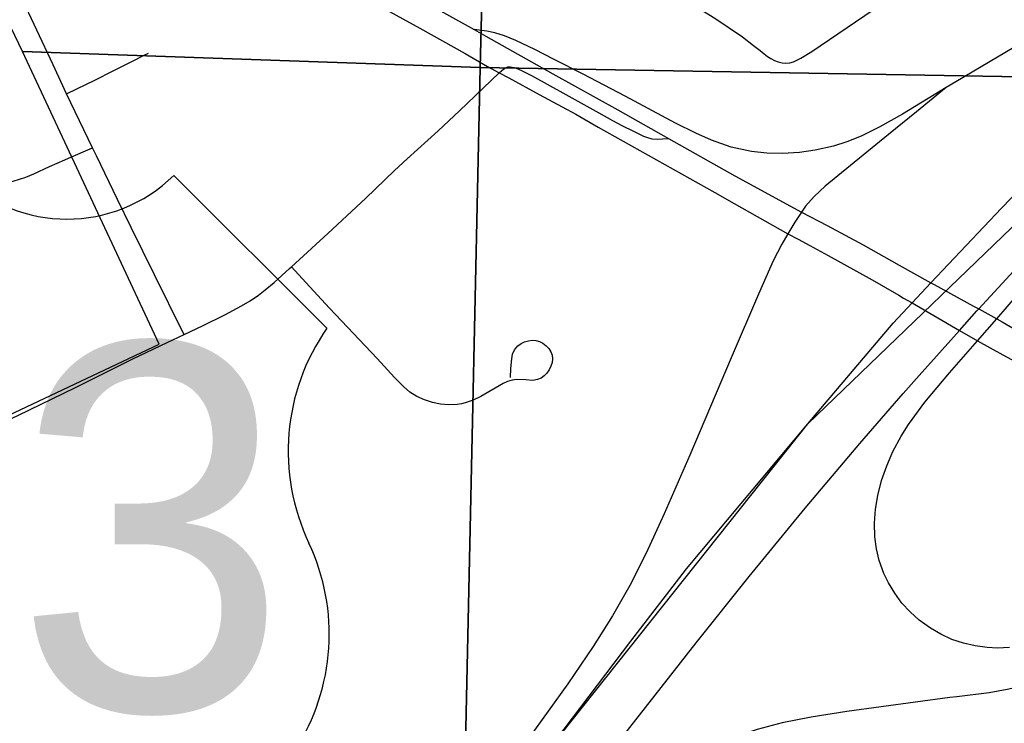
# Model space of a CAD drawing. Extents: x 0 to 34, y 0 to 22.
# Drawn here: x 4.2921 to 4.6459, y 16.7333 to 16.986 of the extents above; entities that cross this region are included whole.
import ezdxf

# ---------------------------------------------------------------- set-up
doc = ezdxf.new("R2010")
doc.units = 0
for name, color, linetype in [('GM_X_City_Street', 7, 'Continuous'), ('GM_X_Corporation', 7, 'Continuous'), ('GM_X_County_Road', 7, 'Continuous'), ('GM_X_Interchange_Ramps', 7, 'Continuous'), ('GM_X_Interstate_Route', 7, 'Continuous'), ('GM_X_US_Route', 7, 'Continuous'), ('GM_X_US_Shield', 7, 'Continuous'), ('SH_Text', 7, 'Continuous')]:
    doc.layers.add(name, color=color, linetype=linetype)

msp = doc.modelspace()

# ---------------------------------------------------------------- linework, layer by layer
at = {"layer": 'GM_X_City_Street'}
for points in [[(4.514610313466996, 17.001681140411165), (4.527050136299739, 16.995175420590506), (4.536581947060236, 16.989831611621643), (4.541931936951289, 16.986588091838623), (4.551762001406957, 16.97982756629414), (4.555738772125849, 16.97672695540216), (4.558124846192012, 16.97490011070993), (4.559634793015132, 16.973707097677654), (4.560759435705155, 16.972812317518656), (4.562002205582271, 16.97202315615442), (4.563307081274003, 16.971358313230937), (4.564655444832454, 16.97084257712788), (4.566034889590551, 16.970513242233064), (4.567420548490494, 16.97041383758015), (4.5687999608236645, 16.97055050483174), (4.570160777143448, 16.970923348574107), (4.57283268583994, 16.972172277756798), (4.576753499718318, 16.974589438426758), (4.5987686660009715, 16.989564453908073)], [(4.30897415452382, 16.959428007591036), (4.316107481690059, 16.96285175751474), (4.318903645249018, 16.964193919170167), (4.325887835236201, 16.96771705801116), (4.3328657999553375, 16.97124645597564), (4.337022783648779, 16.973340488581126), (4.338408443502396, 16.973992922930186)], [(4.145522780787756, 16.863128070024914), (4.153650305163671, 16.867129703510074), (4.167519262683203, 16.873964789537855), (4.181518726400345, 16.88058857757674), (4.187042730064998, 16.883390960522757), (4.196580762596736, 16.888517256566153), (4.201949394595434, 16.89158681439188), (4.212568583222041, 16.89791859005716), (4.2207396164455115, 16.902280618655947), (4.2373860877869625, 16.910526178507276), (4.2555673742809, 16.91916324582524), (4.261190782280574, 16.92160520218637), (4.265515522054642, 16.923028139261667), (4.2714371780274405, 16.924457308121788), (4.283671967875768, 16.926569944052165), (4.289773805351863, 16.927974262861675), (4.294253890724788, 16.92940339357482), (4.297161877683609, 16.93062750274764), (4.302766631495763, 16.93324968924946), (4.308290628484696, 16.93566060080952), (4.309626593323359, 16.936238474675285), (4.318269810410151, 16.93996047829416)], [(4.4684922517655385, 16.857486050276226), (4.4685419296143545, 16.860742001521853), (4.468933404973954, 16.864252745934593), (4.469157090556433, 16.86581862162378), (4.4699213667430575, 16.867409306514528), (4.471120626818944, 16.868906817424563), (4.472239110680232, 16.869695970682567), (4.4735066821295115, 16.870298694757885), (4.474867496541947, 16.870702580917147), (4.476240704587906, 16.870870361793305), (4.477589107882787, 16.87077092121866), (4.478831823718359, 16.870379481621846), (4.480074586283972, 16.86980158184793), (4.481236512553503, 16.868826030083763), (4.482218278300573, 16.867862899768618), (4.4829639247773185, 16.866738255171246), (4.4834237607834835, 16.865489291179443), (4.483585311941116, 16.86417819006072), (4.483429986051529, 16.86285467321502), (4.482970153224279, 16.861562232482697), (4.482299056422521, 16.860288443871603), (4.4814726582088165, 16.859070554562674), (4.480553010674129, 16.85807012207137), (4.479453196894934, 16.857287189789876), (4.478216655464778, 16.85677146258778), (4.476526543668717, 16.856429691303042), (4.473910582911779, 16.856647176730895), (4.47068568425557, 16.85674662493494), (4.4690079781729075, 16.85655397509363), (4.4673489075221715, 16.85607551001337), (4.465845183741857, 16.85535473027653), (4.457748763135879, 16.850694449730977), (4.455033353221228, 16.849364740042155), (4.452212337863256, 16.848339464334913), (4.4507956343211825, 16.848003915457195), (4.44934780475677, 16.847836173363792), (4.446321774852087, 16.84769325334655), (4.443345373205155, 16.847892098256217), (4.440412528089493, 16.848488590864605), (4.43756042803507, 16.849433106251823), (4.4348388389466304, 16.85069448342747), (4.432322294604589, 16.85228517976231), (4.429992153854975, 16.85420519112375), (4.4267299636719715, 16.857436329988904), (4.420491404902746, 16.864364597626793), (4.403372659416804, 16.882452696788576), (4.3949406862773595, 16.891580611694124), (4.389721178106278, 16.897228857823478)]]:
    msp.add_lwpolyline(points, dxfattribs=at)
at = {"layer": 'GM_X_Corporation'}
for points in [[(4.758233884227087, 17.90528529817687), (4.982391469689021, 17.899942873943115), (5.488569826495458, 17.886055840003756), (5.478378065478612, 16.951182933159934), (4.457578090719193, 16.9688367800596), (4.468901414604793, 17.41819043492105), (4.475739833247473, 17.912768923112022)], [(4.152294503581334, 17.42100722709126), (4.468901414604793, 17.41819043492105), (4.457578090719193, 16.9688367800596), (4.293162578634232, 16.974556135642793), (4.078871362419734, 17.421629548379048)], [(4.457578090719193, 16.9688367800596), (4.4353868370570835, 15.947719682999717), (3.4215629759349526, 15.950467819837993), (3.4340728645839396, 16.440721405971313), (4.342187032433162, 16.869452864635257), (4.293162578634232, 16.974556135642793)], [(4.457578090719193, 16.9688367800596), (5.478378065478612, 16.951182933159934), (5.45088919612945, 15.931256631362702), (4.4353868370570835, 15.947719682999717)]]:
    msp.add_lwpolyline(points, close=True, dxfattribs=at)
at = {"layer": 'GM_X_County_Road'}
for points in [[(4.30897415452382, 16.959428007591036), (4.304083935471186, 16.969835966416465), (4.292371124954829, 16.99477151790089), (4.287160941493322, 17.00622853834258)], [(4.4644035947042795, 16.96697766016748), (4.466006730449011, 16.96834464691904), (4.4666840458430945, 16.968742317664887), (4.467479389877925, 16.969028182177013), (4.468330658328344, 16.96905921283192), (4.46980954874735, 16.968798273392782), (4.471046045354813, 16.968319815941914), (4.472642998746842, 16.967679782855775), (4.476023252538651, 16.965933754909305), (4.4883760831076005, 16.959167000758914), (4.5002566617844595, 16.95260537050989), (4.505066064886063, 16.949852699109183), (4.50847738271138, 16.94803829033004), (4.5126219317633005, 16.946000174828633), (4.516288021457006, 16.944191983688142), (4.517673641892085, 16.94367006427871), (4.519264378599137, 16.943278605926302), (4.521252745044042, 16.943104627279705), (4.523123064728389, 16.943166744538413), (4.52518601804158, 16.943390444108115)], [(4.389721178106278, 16.897228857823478), (4.402788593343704, 16.909215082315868), (4.416433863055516, 16.921922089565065), (4.426729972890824, 16.93185161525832), (4.431321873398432, 16.9360644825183), (4.4424319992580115, 16.94604369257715), (4.450149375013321, 16.953220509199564), (4.458618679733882, 16.96139774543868), (4.4644035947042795, 16.96697766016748)], [(4.318269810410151, 16.93996047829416), (4.310533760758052, 16.956109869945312), (4.30897415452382, 16.959428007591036)], [(4.351183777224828, 16.872951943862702), (4.350761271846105, 16.87380321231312), (4.340552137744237, 16.894364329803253), (4.332213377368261, 16.91134019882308), (4.327242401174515, 16.921449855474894), (4.319649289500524, 16.93707730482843), (4.318269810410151, 16.93996047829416)], [(4.351183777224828, 16.872951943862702), (4.3580375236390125, 16.87618926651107), (4.365792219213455, 16.88004177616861), (4.371751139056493, 16.883210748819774), (4.374882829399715, 16.885068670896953), (4.377865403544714, 16.88710675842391), (4.380276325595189, 16.88893977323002), (4.383550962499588, 16.891661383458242), (4.389056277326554, 16.896613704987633), (4.389721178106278, 16.897228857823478)], [(4.180176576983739, 16.790583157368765), (4.200041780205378, 16.800152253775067), (4.212953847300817, 16.806303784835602), (4.23314837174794, 16.815922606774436), (4.253231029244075, 16.825808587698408), (4.272319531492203, 16.834948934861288), (4.291476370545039, 16.84388425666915), (4.312143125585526, 16.853919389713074), (4.332753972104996, 16.86417196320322), (4.345119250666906, 16.870081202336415), (4.351183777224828, 16.872951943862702)]]:
    msp.add_lwpolyline(points, dxfattribs=at)
at = {"layer": 'GM_X_Interchange_Ramps'}
for points in [[(4.65835804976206, 16.981418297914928), (4.628439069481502, 16.963665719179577), (4.625027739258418, 16.96160280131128), (4.609294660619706, 16.952083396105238), (4.601173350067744, 16.94750392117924), (4.594468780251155, 16.944216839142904), (4.58927412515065, 16.94215391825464), (4.58456415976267, 16.940606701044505), (4.577896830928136, 16.939109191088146), (4.572354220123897, 16.938357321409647), (4.566146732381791, 16.937984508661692), (4.56055438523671, 16.938127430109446), (4.554993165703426, 16.938692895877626), (4.547704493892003, 16.94026495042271), (4.54068298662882, 16.94273798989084), (4.535009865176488, 16.94524834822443), (4.527752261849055, 16.948790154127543), (4.50968283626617, 16.958551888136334), (4.494564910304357, 16.966393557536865), (4.484200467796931, 16.97177460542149), (4.477160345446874, 16.975266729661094), (4.470381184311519, 16.97849784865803), (4.466255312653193, 16.980200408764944), (4.462843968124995, 16.98127537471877), (4.4599297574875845, 16.98185322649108), (4.4554061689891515, 16.98245595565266)], [(4.625027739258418, 16.96160280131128), (4.614383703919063, 16.9529346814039), (4.604298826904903, 16.944720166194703), (4.581562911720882, 16.926271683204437), (4.57753021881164, 16.922456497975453), (4.574510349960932, 16.918983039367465), (4.5730563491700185, 16.916864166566)], [(4.647807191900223, 16.760558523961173), (4.643457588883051, 16.76032243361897), (4.63972936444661, 16.760459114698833), (4.63541703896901, 16.761061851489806), (4.631185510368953, 16.76205603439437), (4.627059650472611, 16.763447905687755), (4.623101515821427, 16.765262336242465), (4.619317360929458, 16.76741223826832), (4.615309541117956, 16.770369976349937), (4.612072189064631, 16.773284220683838), (4.60912688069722, 16.776496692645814), (4.606517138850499, 16.779976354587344), (4.604249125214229, 16.783685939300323), (4.602639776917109, 16.78704755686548), (4.600937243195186, 16.79172646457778), (4.599961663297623, 16.795951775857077), (4.599346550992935, 16.800270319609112), (4.599240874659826, 16.8052288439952), (4.599595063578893, 16.810199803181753), (4.600402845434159, 16.81510861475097), (4.6017760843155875, 16.82052072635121), (4.603627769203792, 16.825814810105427), (4.6058833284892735, 16.83094112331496), (4.608841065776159, 16.836390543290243), (4.611463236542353, 16.84063447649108), (4.617384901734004, 16.848625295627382), (4.626164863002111, 16.859126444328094), (4.636293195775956, 16.870715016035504), (4.643153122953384, 16.87856913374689), (4.654399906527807, 16.89145012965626)]]:
    msp.add_lwpolyline(points, dxfattribs=at)
at = {"layer": 'GM_X_Interstate_Route'}
for points in [[(4.609594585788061, 16.851747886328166), (4.615259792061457, 16.858256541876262), (4.629756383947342, 16.874387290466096), (4.636057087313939, 16.88139634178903), (4.636721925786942, 16.882123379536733), (4.665907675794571, 16.91394372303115), (4.689383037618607, 16.938848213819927), (4.7076388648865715, 16.957563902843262), (4.713616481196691, 16.963504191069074), (4.7346684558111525, 16.984214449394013), (4.742286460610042, 16.991559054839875), (4.7657742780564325, 17.013772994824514), (4.775212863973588, 17.022776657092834), (4.78586934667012, 17.033215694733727), (4.812134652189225, 17.057952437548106), (4.834733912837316, 17.079284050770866), (4.880087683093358, 17.122692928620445), (4.911616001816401, 17.152717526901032), (4.922005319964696, 17.162535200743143), (4.957889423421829, 17.196959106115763), (4.966948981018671, 17.20564584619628)], [(4.40088094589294, 16.616587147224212), (4.511745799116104, 16.762832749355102), (4.5316917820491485, 16.788830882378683), (4.575293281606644, 16.840833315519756), (4.605908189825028, 16.877046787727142), (4.612724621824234, 16.88426706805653), (4.619534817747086, 16.89149359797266), (4.644880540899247, 16.91836786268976), (4.697299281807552, 16.97269426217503), (4.785111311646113, 17.05850545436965), (4.807194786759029, 17.079513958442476), (4.832459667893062, 17.10349884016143), (4.845191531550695, 17.115391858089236), (4.848789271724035, 17.118697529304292)], [(4.408151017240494, 16.597666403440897), (4.414177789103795, 16.608010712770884), (4.482429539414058, 16.694537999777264), (4.498796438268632, 16.715683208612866), (4.535134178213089, 16.762242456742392), (4.554172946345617, 16.78605336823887), (4.574311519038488, 16.81057880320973), (4.59401518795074, 16.83384912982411), (4.609594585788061, 16.851747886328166)]]:
    msp.add_lwpolyline(points, dxfattribs=at)
at = {"layer": 'GM_X_US_Route'}
for points in [[(4.246470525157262, 17.0917922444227), (4.259034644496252, 17.085976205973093), (4.2671435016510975, 17.082123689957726), (4.289811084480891, 17.07070912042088), (4.313087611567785, 17.05899633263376), (4.333592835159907, 17.048669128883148), (4.349518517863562, 17.040398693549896), (4.354315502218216, 17.03786353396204), (4.36068456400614, 17.034501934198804), (4.377828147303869, 17.025249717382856), (4.396220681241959, 17.015140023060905), (4.414072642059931, 17.005390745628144), (4.432285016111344, 16.99536804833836), (4.4554061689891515, 16.98245595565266), (4.4596066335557, 16.980113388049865), (4.483659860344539, 16.966611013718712), (4.506973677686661, 16.953680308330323), (4.52518601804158, 16.943390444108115), (4.54910877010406, 16.9298818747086), (4.5730563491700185, 16.916864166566)], [(4.371679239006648, 17.018493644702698), (4.3803446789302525, 17.013735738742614), (4.406485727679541, 16.999307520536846), (4.4151786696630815, 16.994460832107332), (4.435864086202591, 16.983015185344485), (4.4521315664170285, 16.973868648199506), (4.460234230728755, 16.96925805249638), (4.4644035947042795, 16.96697766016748), (4.4678708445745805, 16.96508245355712), (4.478806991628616, 16.959185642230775), (4.486965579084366, 16.95466209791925), (4.49190546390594, 16.952027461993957), (4.500001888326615, 16.9473920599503), (4.541880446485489, 16.92393620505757)], [(4.541880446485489, 16.92393620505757), (4.548860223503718, 16.9200269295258), (4.568159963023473, 16.90911568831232)], [(4.5730563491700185, 16.916864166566), (4.570589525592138, 16.913272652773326), (4.568159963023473, 16.90911568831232)], [(4.5730563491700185, 16.916864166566), (4.5822091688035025, 16.912036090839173), (4.595158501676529, 16.905201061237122), (4.608138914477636, 16.897844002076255), (4.619534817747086, 16.89149359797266), (4.620640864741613, 16.8908784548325), (4.634845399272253, 16.883161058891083), (4.636721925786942, 16.882123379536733), (4.643153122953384, 16.87856913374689), (4.645178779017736, 16.8774506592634), (4.653803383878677, 16.872492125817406), (4.673749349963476, 16.8610154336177), (4.688867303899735, 16.85237216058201), (4.713392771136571, 16.838037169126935)], [(4.568159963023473, 16.90911568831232), (4.566003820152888, 16.905430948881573), (4.562803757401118, 16.89936639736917), (4.5575159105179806, 16.88742364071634), (4.547766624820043, 16.86453239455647), (4.532915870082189, 16.82961761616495), (4.523719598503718, 16.808515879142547), (4.517220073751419, 16.794385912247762), (4.511317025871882, 16.782735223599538), (4.5051592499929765, 16.771929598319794), (4.498206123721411, 16.76086922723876), (4.489115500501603, 16.747484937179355), (4.474929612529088, 16.727806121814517), (4.451559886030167, 16.69557566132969), (4.427637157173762, 16.663115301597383), (4.420360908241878, 16.651402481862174), (4.410617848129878, 16.636085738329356), (4.406361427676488, 16.62912016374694), (4.403416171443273, 16.62388201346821), (4.402049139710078, 16.62105478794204), (4.401390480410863, 16.61904777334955), (4.40088094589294, 16.616587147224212)], [(4.568159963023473, 16.90911568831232), (4.5717763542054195, 16.907214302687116), (4.576057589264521, 16.9049649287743), (4.582563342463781, 16.901286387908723), (4.5983647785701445, 16.892543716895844), (4.607954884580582, 16.88702312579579)], [(4.607954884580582, 16.88702312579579), (4.6096985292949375, 16.886019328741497), (4.612724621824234, 16.88426706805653), (4.629756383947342, 16.874387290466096), (4.636293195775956, 16.870715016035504), (4.645346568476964, 16.865638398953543), (4.648422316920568, 16.863954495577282), (4.675924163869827, 16.848898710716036), (4.7062159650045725, 16.831624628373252), (4.7092296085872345, 16.82991583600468), (4.714834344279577, 16.82672822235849)], [(4.714834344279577, 16.82672822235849), (4.7119263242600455, 16.821191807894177), (4.685716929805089, 16.774464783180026), (4.682510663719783, 16.76902779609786), (4.679378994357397, 16.7642121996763), (4.676228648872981, 16.76012360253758), (4.673034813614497, 16.75688623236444), (4.670021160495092, 16.75436350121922), (4.666243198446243, 16.751797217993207), (4.662794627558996, 16.74992067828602), (4.658283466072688, 16.748019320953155), (4.653032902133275, 16.74670199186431), (4.646887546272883, 16.745403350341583), (4.640468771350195, 16.744247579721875), (4.628799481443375, 16.742806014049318), (4.626332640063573, 16.742520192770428), (4.589354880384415, 16.737555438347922), (4.576455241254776, 16.73552976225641), (4.566103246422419, 16.733423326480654), (4.557080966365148, 16.731043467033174), (4.551330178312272, 16.72912811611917)]]:
    msp.add_lwpolyline(points, dxfattribs=at)
at = {"layer": 'GM_X_US_Shield'}
msp.add_line((4.402480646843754, 16.87516947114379), (4.347548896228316, 16.93010122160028), dxfattribs=at)
for centre, radius, start, end in [((4.309096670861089, 16.9693303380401), 0.054931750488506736, 225.57299599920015, 314.4270040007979), ((4.465476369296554, 16.831057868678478), 0.07690445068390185, 144.99907084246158, 205.4528763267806), ((4.326432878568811, 16.76530119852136), 0.07690445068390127, 269.36173636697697, 25.168080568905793)]:
    msp.add_arc(centre, radius, start, end, dxfattribs=at)
at = {"layer": 'SH_Text'}
msp.add_lwpolyline([(3.9929329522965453, 16.057366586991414), (4.325502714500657, 16.526753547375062), (4.575293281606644, 16.840833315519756), (4.852481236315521, 17.107569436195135), (5.0171103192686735, 17.270581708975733), (5.116985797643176, 17.381965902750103), (5.240325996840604, 17.527668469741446), (5.4466952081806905, 17.777530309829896), (5.742711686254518, 18.138174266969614), (6.177250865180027, 18.658942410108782), (6.373993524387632, 18.89616063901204), (6.608039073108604, 19.174922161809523), (6.8829974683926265, 19.504860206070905), (7.020175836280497, 19.667420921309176)], dxfattribs=at)

# ---------------------------------------------------------------- texts
at = {"layer": 'GM_X_US_Shield'}
msp.add_text('23', height=0.13183620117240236, dxfattribs=at).set_placement((4.192367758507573, 16.737840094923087))

doc.saveas('drawing.dxf')
